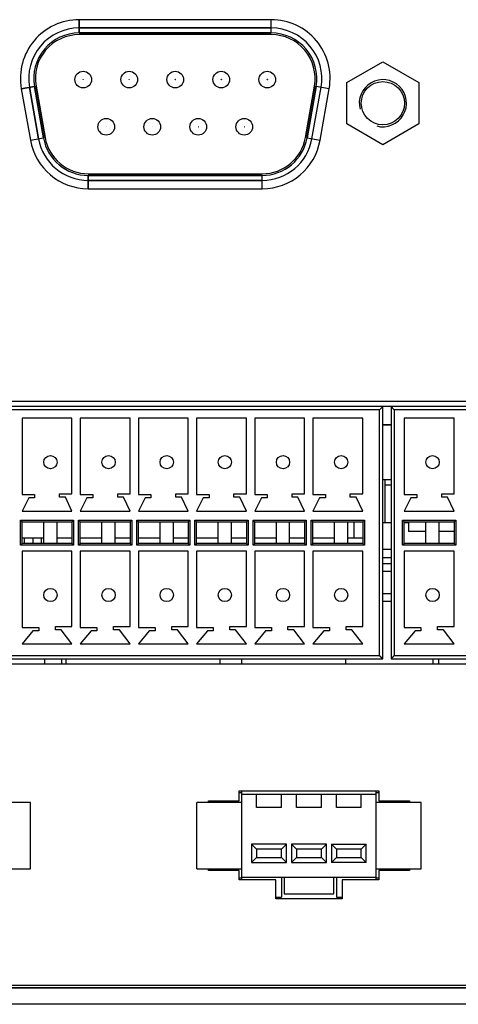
# Model space of a CAD drawing. Header units: millimetres. Extents: x 0 to 1750, y -1720 to 477.
# Tile 304 of 317: x 743 to 770, y -117 to -58. Entities that reach past the tile are written whole.
import ezdxf

# ---------------------------------------------------------------- set-up
doc = ezdxf.new("R2010")
doc.units = ezdxf.units.MM
doc.header["$LTSCALE"] = 92.51
for name, color, linetype in [('100201501_DXF_CONTINUOUS_LINE', 7, 'CONTINUOUS'), ('1004098_DXF_CONTINUOUS_LINE', 7, 'CONTINUOUS'), ('100600037_DXF_CONTINUOUS_LINE', 7, 'CONTINUOUS'), ('1008_DXF_CONTINUOUS_LINE', 7, 'CONTINUOUS'), ('100900522_DXF_CONTINUOUS_LINE', 7, 'CONTINUOUS'), ('100900615_DXF_CONTINUOUS_LINE', 7, 'CONTINUOUS'), ('101300545_DXF_CONTINUOUS_LINE', 7, 'CONTINUOUS'), ('101305731_14DXF_CONTINUOUS_LINE', 7, 'CONTINUOUS'), ('101305731_DXF_CONTINUOUS_LINE', 7, 'CONTINUOUS'), ('101306627_DXF_CONTINUOUS_LINE', 7, 'CONTINUOUS'), ('DE-11-072043DXF_CONTINUOUS_LINE', 7, 'CONTINUOUS'), ('DE-11-072552DXF_CONTINUOUS_LINE', 7, 'CONTINUOUS'), ('DE-13-001875DXF_CONTINUOUS_LINE', 7, 'CONTINUOUS'), ('DE-19-002068DXF_CONTINUOUS_LINE', 7, 'CONTINUOUS'), ('LIGHTING_CONDXF_CONTINUOUS_LINE', 7, 'CONTINUOUS'), ('MV-22142REV1DXF_CONTINUOUS_LINE', 7, 'CONTINUOUS'), ('MV-23498REV1DXF_CONTINUOUS_LINE', 7, 'CONTINUOUS')]:
    doc.layers.add(name, color=color, linetype=linetype)

msp = doc.modelspace()

# ---------------------------------------------------------------- linework, layer by layer
at = {"layer": '100201501_DXF_CONTINUOUS_LINE'}
for p, q in [((765.457, -85.655), (765.457, -88.255)), ((765.331, -90.355), (765.831, -90.355)), ((765.331, -90.71), (765.831, -90.71)), ((765.331, -91.168), (765.831, -91.168)), ((765.831, -92.543), (765.331, -92.543)), ((765.831, -93.001), (765.331, -93.001)), ((746.004, -96.455), (746.004, -96.755)), ((768.357, -96.455), (768.357, -96.755)), ((768.697, -96.455), (768.697, -96.755))]:
    msp.add_line(p, q, dxfattribs=at)
at = {"layer": '1004098_DXF_CONTINUOUS_LINE'}
for p, q in [((766.887, -88.205), (766.887, -88.774)), ((767.931, -88.774), (766.887, -88.774)), ((769.631, -88.774), (768.731, -88.774))]:
    msp.add_line(p, q, dxfattribs=at)
at = {"layer": '100600037_DXF_CONTINUOUS_LINE'}
msp.add_line((765.457, -85.969), (765.831, -85.969), dxfattribs=at)
at = {"layer": '1008_DXF_CONTINUOUS_LINE'}
msp.add_line((765.831, -82.373), (765.331, -82.373), dxfattribs=at)
at = {"layer": '100900522_DXF_CONTINUOUS_LINE'}
msp.add_line((765.831, -82.347), (765.331, -82.347), dxfattribs=at)
at = {"layer": '100900615_DXF_CONTINUOUS_LINE'}
for p, q in [((746.265, -96.455), (746.265, -96.755)), ((755.519, -96.455), (755.519, -96.755)), ((756.829, -96.455), (756.829, -96.755)), ((763.083, -96.455), (763.083, -96.755))]:
    msp.add_line(p, q, dxfattribs=at)
at = {"layer": '101300545_DXF_CONTINUOUS_LINE'}
for p, q in [((765.331, -81.255), (735.831, -81.255)), ((765.131, -81.455), (736.031, -81.455)), ((765.331, -81.255), (765.131, -81.455)), ((765.131, -96.255), (765.131, -81.455)), ((765.331, -96.455), (765.331, -81.255)), ((765.831, -81.255), (765.831, -96.455)), ((765.831, -81.255), (766.031, -81.455)), ((795.331, -81.255), (765.831, -81.255)), ((766.031, -81.455), (766.031, -96.255)), ((795.131, -81.455), (766.031, -81.455)), ((743.631, -81.955), (743.631, -86.555)), ((746.631, -81.955), (743.631, -81.955)), ((746.631, -86.505), (746.631, -81.955)), ((747.131, -81.955), (747.131, -86.555)), ((750.131, -81.955), (747.131, -81.955)), ((750.131, -86.505), (750.131, -81.955)), ((750.631, -81.955), (750.631, -86.555)), ((753.631, -81.955), (750.631, -81.955)), ((753.631, -86.505), (753.631, -81.955)), ((754.131, -81.955), (754.131, -86.555)), ((757.131, -81.955), (754.131, -81.955)), ((757.131, -86.505), (757.131, -81.955)), ((757.631, -81.955), (757.631, -86.555)), ((760.631, -81.955), (757.631, -81.955)), ((760.631, -86.505), (760.631, -81.955)), ((761.131, -81.955), (761.131, -86.555)), ((764.131, -81.955), (761.131, -81.955)), ((764.131, -86.505), (764.131, -81.955)), ((766.631, -81.955), (766.631, -86.555)), ((769.631, -81.955), (766.631, -81.955)), ((769.631, -86.505), (769.631, -81.955)), ((743.631, -86.555), (744.381, -86.555)), ((744.381, -86.555), (744.381, -86.755)), ((745.881, -86.705), (745.881, -86.505)), ((745.881, -86.505), (746.631, -86.505)), ((747.131, -86.555), (747.881, -86.555)), ((747.881, -86.555), (747.881, -86.755)), ((749.381, -86.705), (749.381, -86.505)), ((749.381, -86.505), (750.131, -86.505)), ((750.631, -86.555), (751.381, -86.555)), ((751.381, -86.555), (751.381, -86.755)), ((752.881, -86.705), (752.881, -86.505)), ((752.881, -86.505), (753.631, -86.505)), ((754.131, -86.555), (754.881, -86.555)), ((754.881, -86.555), (754.881, -86.755)), ((756.381, -86.705), (756.381, -86.505)), ((756.381, -86.505), (757.131, -86.505)), ((757.631, -86.555), (758.381, -86.555)), ((758.381, -86.555), (758.381, -86.755)), ((759.881, -86.705), (759.881, -86.505)), ((759.881, -86.505), (760.631, -86.505)), ((761.131, -86.555), (761.881, -86.555)), ((761.881, -86.555), (761.881, -86.755)), ((763.381, -86.705), (763.381, -86.505)), ((763.381, -86.505), (764.131, -86.505)), ((766.631, -86.555), (767.381, -86.555)), ((767.381, -86.555), (767.381, -86.755)), ((768.881, -86.705), (768.881, -86.505)), ((768.881, -86.505), (769.631, -86.505)), ((744.031, -86.755), (743.631, -87.555)), ((744.381, -86.755), (744.031, -86.755)), ((746.231, -86.705), (745.881, -86.705)), ((746.631, -87.555), (746.231, -86.705)), ((747.531, -86.755), (747.131, -87.555)), ((747.881, -86.755), (747.531, -86.755)), ((749.731, -86.705), (749.381, -86.705)), ((750.131, -87.555), (749.731, -86.705)), ((751.031, -86.755), (750.631, -87.555)), ((751.381, -86.755), (751.031, -86.755)), ((753.231, -86.705), (752.881, -86.705)), ((753.631, -87.555), (753.231, -86.705)), ((754.531, -86.755), (754.131, -87.555)), ((754.881, -86.755), (754.531, -86.755)), ((756.731, -86.705), (756.381, -86.705)), ((757.131, -87.555), (756.731, -86.705)), ((758.031, -86.755), (757.631, -87.555)), ((758.381, -86.755), (758.031, -86.755)), ((760.231, -86.705), (759.881, -86.705)), ((760.631, -87.555), (760.231, -86.705)), ((761.531, -86.755), (761.131, -87.555)), ((761.881, -86.755), (761.531, -86.755)), ((763.731, -86.705), (763.381, -86.705)), ((764.131, -87.555), (763.731, -86.705)), ((767.031, -86.755), (766.631, -87.555)), ((767.381, -86.755), (767.031, -86.755)), ((769.231, -86.705), (768.881, -86.705)), ((769.631, -87.555), (769.231, -86.705)), ((743.631, -87.555), (746.631, -87.555)), ((747.131, -87.555), (750.131, -87.555)), ((750.631, -87.555), (753.631, -87.555)), ((754.131, -87.555), (757.131, -87.555)), ((757.631, -87.555), (760.631, -87.555)), ((761.131, -87.555), (764.131, -87.555)), ((766.631, -87.555), (769.631, -87.555)), ((743.531, -89.605), (743.531, -88.105)), ((743.631, -88.205), (743.531, -88.105)), ((743.531, -88.105), (746.731, -88.105)), ((743.631, -89.505), (743.631, -88.205)), ((743.631, -88.205), (746.631, -88.205)), ((744.931, -89.505), (744.931, -88.205)), ((745.731, -89.505), (745.731, -88.205)), ((746.631, -88.205), (746.731, -88.105)), ((746.631, -88.205), (746.631, -89.505)), ((746.731, -88.105), (746.731, -89.605)), ((747.031, -89.605), (747.031, -88.105)), ((747.131, -88.205), (747.031, -88.105)), ((747.031, -88.105), (750.231, -88.105)), ((747.131, -89.505), (747.131, -88.205)), ((747.131, -88.205), (750.131, -88.205)), ((748.431, -89.505), (748.431, -88.205)), ((749.231, -89.505), (749.231, -88.205)), ((750.131, -88.205), (750.231, -88.105)), ((750.131, -88.205), (750.131, -89.505)), ((750.231, -88.105), (750.231, -89.605)), ((750.531, -89.605), (750.531, -88.105)), ((750.631, -88.205), (750.531, -88.105)), ((750.531, -88.105), (753.731, -88.105)), ((750.631, -89.505), (750.631, -88.205)), ((750.631, -88.205), (753.631, -88.205)), ((751.931, -89.505), (751.931, -88.205)), ((752.731, -89.505), (752.731, -88.205)), ((753.631, -88.205), (753.731, -88.105)), ((753.631, -88.205), (753.631, -89.505)), ((753.731, -88.105), (753.731, -89.605)), ((754.031, -89.605), (754.031, -88.105)), ((754.131, -88.205), (754.031, -88.105)), ((754.031, -88.105), (757.231, -88.105)), ((754.131, -89.505), (754.131, -88.205)), ((754.131, -88.205), (757.131, -88.205)), ((755.431, -89.505), (755.431, -88.205)), ((756.231, -89.505), (756.231, -88.205)), ((757.131, -88.205), (757.231, -88.105)), ((757.131, -88.205), (757.131, -89.505)), ((757.231, -88.105), (757.231, -89.605)), ((757.531, -89.605), (757.531, -88.105)), ((757.631, -88.205), (757.531, -88.105)), ((757.531, -88.105), (760.731, -88.105)), ((757.631, -89.505), (757.631, -88.205)), ((757.631, -88.205), (760.631, -88.205)), ((758.931, -89.505), (758.931, -88.205)), ((759.731, -89.505), (759.731, -88.205)), ((760.631, -88.205), (760.731, -88.105)), ((760.631, -88.205), (760.631, -89.505)), ((760.731, -88.105), (760.731, -89.605)), ((761.031, -89.605), (761.031, -88.105)), ((761.131, -88.205), (761.031, -88.105)), ((761.031, -88.105), (764.231, -88.105)), ((761.131, -89.505), (761.131, -88.205)), ((761.131, -88.205), (764.131, -88.205)), ((762.431, -89.505), (762.431, -88.205)), ((763.231, -89.505), (763.231, -88.205)), ((764.131, -88.205), (764.231, -88.105)), ((764.131, -88.205), (764.131, -89.505)), ((764.231, -88.105), (764.231, -89.605)), ((766.531, -89.605), (766.531, -88.105)), ((766.631, -88.205), (766.531, -88.105)), ((766.531, -88.105), (769.731, -88.105)), ((766.631, -89.505), (766.631, -88.205)), ((766.631, -88.205), (769.631, -88.205)), ((767.931, -89.505), (767.931, -88.205)), ((768.731, -89.505), (768.731, -88.205)), ((769.631, -88.205), (769.731, -88.105)), ((769.631, -88.205), (769.631, -89.505)), ((769.731, -88.105), (769.731, -89.605)), ((743.631, -89.505), (743.531, -89.605)), ((746.631, -89.505), (743.631, -89.505)), ((746.631, -89.505), (746.731, -89.605)), ((747.131, -89.505), (747.031, -89.605)), ((750.131, -89.505), (747.131, -89.505)), ((750.131, -89.505), (750.231, -89.605)), ((750.631, -89.505), (750.531, -89.605)), ((753.631, -89.505), (750.631, -89.505)), ((753.631, -89.505), (753.731, -89.605)), ((754.131, -89.505), (754.031, -89.605)), ((757.131, -89.505), (754.131, -89.505)), ((757.131, -89.505), (757.231, -89.605)), ((757.631, -89.505), (757.531, -89.605)), ((760.631, -89.505), (757.631, -89.505)), ((760.631, -89.505), (760.731, -89.605)), ((761.131, -89.505), (761.031, -89.605)), ((764.131, -89.505), (761.131, -89.505)), ((764.131, -89.505), (764.231, -89.605)), ((766.631, -89.505), (766.531, -89.605)), ((769.631, -89.505), (766.631, -89.505)), ((769.631, -89.505), (769.731, -89.605)), ((746.731, -89.605), (743.531, -89.605)), ((743.631, -89.955), (743.631, -94.555)), ((746.631, -89.955), (743.631, -89.955)), ((746.631, -94.505), (746.631, -89.955)), ((750.231, -89.605), (747.031, -89.605)), ((747.131, -89.955), (747.131, -94.555)), ((750.131, -89.955), (747.131, -89.955)), ((750.131, -94.505), (750.131, -89.955)), ((753.731, -89.605), (750.531, -89.605)), ((750.631, -89.955), (750.631, -94.555)), ((753.631, -89.955), (750.631, -89.955)), ((753.631, -94.505), (753.631, -89.955)), ((757.231, -89.605), (754.031, -89.605)), ((754.131, -89.955), (754.131, -94.555)), ((757.131, -89.955), (754.131, -89.955)), ((757.131, -94.505), (757.131, -89.955)), ((760.731, -89.605), (757.531, -89.605)), ((757.631, -89.955), (757.631, -94.555)), ((760.631, -89.955), (757.631, -89.955)), ((760.631, -94.505), (760.631, -89.955)), ((764.231, -89.605), (761.031, -89.605)), ((761.131, -89.955), (761.131, -94.555)), ((764.131, -89.955), (761.131, -89.955)), ((764.131, -94.505), (764.131, -89.955)), ((769.731, -89.605), (766.531, -89.605)), ((766.631, -89.955), (766.631, -94.555)), ((769.631, -89.955), (766.631, -89.955)), ((769.631, -94.505), (769.631, -89.955)), ((743.631, -94.555), (744.631, -94.555)), ((744.281, -94.755), (743.631, -95.555)), ((744.631, -94.755), (744.281, -94.755)), ((744.631, -94.555), (744.631, -94.755)), ((745.631, -94.705), (745.631, -94.505)), ((745.631, -94.505), (746.631, -94.505)), ((745.981, -94.705), (745.631, -94.705)), ((746.631, -95.555), (745.981, -94.705)), ((747.131, -94.555), (748.131, -94.555)), ((747.781, -94.755), (747.131, -95.555)), ((748.131, -94.755), (747.781, -94.755)), ((748.131, -94.555), (748.131, -94.755)), ((749.131, -94.705), (749.131, -94.505)), ((749.131, -94.505), (750.131, -94.505)), ((749.481, -94.705), (749.131, -94.705)), ((750.131, -95.555), (749.481, -94.705)), ((750.631, -94.555), (751.631, -94.555)), ((751.281, -94.755), (750.631, -95.555)), ((751.631, -94.755), (751.281, -94.755)), ((751.631, -94.555), (751.631, -94.755)), ((752.631, -94.705), (752.631, -94.505)), ((752.631, -94.505), (753.631, -94.505)), ((752.981, -94.705), (752.631, -94.705)), ((753.631, -95.555), (752.981, -94.705)), ((754.131, -94.555), (755.131, -94.555)), ((754.781, -94.755), (754.131, -95.555)), ((755.131, -94.755), (754.781, -94.755)), ((755.131, -94.555), (755.131, -94.755)), ((756.131, -94.705), (756.131, -94.505)), ((756.131, -94.505), (757.131, -94.505)), ((756.481, -94.705), (756.131, -94.705)), ((757.131, -95.555), (756.481, -94.705)), ((757.631, -94.555), (758.631, -94.555)), ((758.281, -94.755), (757.631, -95.555)), ((758.631, -94.755), (758.281, -94.755)), ((758.631, -94.555), (758.631, -94.755)), ((759.631, -94.705), (759.631, -94.505)), ((759.631, -94.505), (760.631, -94.505)), ((759.981, -94.705), (759.631, -94.705)), ((760.631, -95.555), (759.981, -94.705)), ((761.131, -94.555), (762.131, -94.555)), ((761.781, -94.755), (761.131, -95.555)), ((762.131, -94.755), (761.781, -94.755)), ((762.131, -94.555), (762.131, -94.755)), ((763.131, -94.705), (763.131, -94.505)), ((763.131, -94.505), (764.131, -94.505)), ((763.481, -94.705), (763.131, -94.705)), ((764.131, -95.555), (763.481, -94.705)), ((766.631, -94.555), (767.631, -94.555)), ((767.281, -94.755), (766.631, -95.555)), ((767.631, -94.755), (767.281, -94.755)), ((767.631, -94.555), (767.631, -94.755)), ((768.631, -94.705), (768.631, -94.505)), ((768.631, -94.505), (769.631, -94.505)), ((768.981, -94.705), (768.631, -94.705)), ((769.631, -95.555), (768.981, -94.705)), ((743.631, -95.555), (746.631, -95.555)), ((747.131, -95.555), (750.131, -95.555)), ((750.631, -95.555), (753.631, -95.555)), ((754.131, -95.555), (757.131, -95.555)), ((757.631, -95.555), (760.631, -95.555)), ((761.131, -95.555), (764.131, -95.555)), ((766.631, -95.555), (769.631, -95.555)), ((735.831, -96.455), (765.331, -96.455)), ((736.031, -96.255), (765.131, -96.255)), ((765.331, -96.455), (765.131, -96.255)), ((765.831, -96.455), (766.031, -96.255)), ((765.831, -96.455), (795.331, -96.455)), ((766.031, -96.255), (795.131, -96.255))]:
    msp.add_line(p, q, dxfattribs=at)
for points in [[(765.196, -81.39), (765.174, -81.411), (765.152, -81.433), (765.131, -81.455)], [(765.259, -81.327), (765.238, -81.347), (765.218, -81.368)], [(765.331, -81.255), (765.328, -81.26), (765.32, -81.267), (765.308, -81.277), (765.294, -81.292), (765.277, -81.309)], [(765.831, -81.255), (765.835, -81.258), (765.842, -81.266), (765.853, -81.277), (765.867, -81.292), (765.884, -81.309)], [(765.903, -81.327), (765.923, -81.347), (765.944, -81.368)], [(765.965, -81.39), (765.987, -81.412), (766.008, -81.434), (766.031, -81.455)], [(743.574, -88.149), (743.56, -88.135), (743.545, -88.12), (743.531, -88.105)], [(743.631, -88.205), (743.628, -88.201), (743.622, -88.195), (743.612, -88.187), (743.601, -88.176), (743.588, -88.163)], [(746.631, -88.205), (746.635, -88.203), (746.641, -88.196), (746.649, -88.187), (746.66, -88.175), (746.673, -88.163)], [(746.687, -88.149), (746.701, -88.134), (746.716, -88.12), (746.731, -88.105)], [(747.074, -88.149), (747.06, -88.135), (747.045, -88.12), (747.031, -88.105)], [(747.131, -88.205), (747.128, -88.201), (747.122, -88.195), (747.112, -88.187), (747.101, -88.176), (747.088, -88.163)], [(750.131, -88.205), (750.135, -88.203), (750.141, -88.196), (750.149, -88.187), (750.16, -88.175), (750.173, -88.163)], [(750.187, -88.149), (750.201, -88.134), (750.216, -88.12), (750.231, -88.105)], [(750.574, -88.149), (750.56, -88.135), (750.545, -88.12), (750.531, -88.105)], [(750.631, -88.205), (750.628, -88.201), (750.622, -88.195), (750.612, -88.187), (750.601, -88.176), (750.588, -88.163)], [(753.631, -88.205), (753.635, -88.203), (753.641, -88.196), (753.649, -88.187), (753.66, -88.175), (753.673, -88.163)], [(753.687, -88.149), (753.701, -88.134), (753.716, -88.12), (753.731, -88.105)], [(754.074, -88.149), (754.06, -88.135), (754.045, -88.12), (754.031, -88.105)], [(754.131, -88.205), (754.128, -88.201), (754.122, -88.195), (754.112, -88.187), (754.101, -88.176), (754.088, -88.163)], [(757.131, -88.205), (757.135, -88.203), (757.141, -88.196), (757.149, -88.187), (757.16, -88.175), (757.173, -88.163)], [(757.187, -88.149), (757.201, -88.134), (757.216, -88.12), (757.231, -88.105)], [(757.574, -88.149), (757.56, -88.135), (757.545, -88.12), (757.531, -88.105)], [(757.631, -88.205), (757.628, -88.201), (757.622, -88.195), (757.612, -88.187), (757.601, -88.176), (757.588, -88.163)], [(760.631, -88.205), (760.635, -88.203), (760.641, -88.196), (760.649, -88.187), (760.66, -88.175), (760.673, -88.163)], [(760.687, -88.149), (760.701, -88.134), (760.716, -88.12), (760.731, -88.105)], [(761.074, -88.149), (761.06, -88.135), (761.045, -88.12), (761.031, -88.105)], [(761.131, -88.205), (761.128, -88.201), (761.122, -88.195), (761.112, -88.187), (761.101, -88.176), (761.088, -88.163)], [(764.131, -88.205), (764.135, -88.203), (764.141, -88.196), (764.149, -88.187), (764.16, -88.175), (764.173, -88.163)], [(764.187, -88.149), (764.201, -88.134), (764.216, -88.12), (764.231, -88.105)], [(766.574, -88.149), (766.56, -88.135), (766.545, -88.12), (766.531, -88.105)], [(766.631, -88.205), (766.628, -88.201), (766.622, -88.195), (766.612, -88.187), (766.601, -88.176), (766.588, -88.163)], [(769.631, -88.205), (769.635, -88.203), (769.641, -88.196), (769.649, -88.187), (769.66, -88.175), (769.673, -88.163)], [(769.687, -88.149), (769.701, -88.134), (769.716, -88.12), (769.731, -88.105)], [(743.631, -89.505), (743.627, -89.508), (743.621, -89.514), (743.612, -89.524), (743.601, -89.535), (743.588, -89.548)], [(746.631, -89.505), (746.633, -89.509), (746.639, -89.515), (746.649, -89.524), (746.661, -89.535), (746.673, -89.548)], [(747.131, -89.505), (747.127, -89.508), (747.121, -89.514), (747.112, -89.524), (747.101, -89.535), (747.088, -89.548)], [(750.131, -89.505), (750.133, -89.509), (750.139, -89.515), (750.149, -89.524), (750.161, -89.535), (750.173, -89.548)], [(750.631, -89.505), (750.627, -89.508), (750.621, -89.514), (750.612, -89.524), (750.601, -89.535), (750.588, -89.548)], [(753.631, -89.505), (753.633, -89.509), (753.639, -89.515), (753.649, -89.524), (753.661, -89.535), (753.673, -89.548)], [(754.131, -89.505), (754.127, -89.508), (754.121, -89.514), (754.112, -89.524), (754.101, -89.535), (754.088, -89.548)], [(757.131, -89.505), (757.133, -89.509), (757.139, -89.515), (757.149, -89.524), (757.161, -89.535), (757.173, -89.548)], [(757.631, -89.505), (757.627, -89.508), (757.621, -89.514), (757.612, -89.524), (757.601, -89.535), (757.588, -89.548)], [(760.631, -89.505), (760.633, -89.509), (760.639, -89.515), (760.649, -89.524), (760.661, -89.535), (760.673, -89.548)], [(761.131, -89.505), (761.127, -89.508), (761.121, -89.514), (761.112, -89.524), (761.101, -89.535), (761.088, -89.548)], [(764.131, -89.505), (764.133, -89.509), (764.139, -89.515), (764.149, -89.524), (764.161, -89.535), (764.173, -89.548)], [(766.631, -89.505), (766.627, -89.508), (766.621, -89.514), (766.612, -89.524), (766.601, -89.535), (766.588, -89.548)], [(769.631, -89.505), (769.633, -89.509), (769.639, -89.515), (769.649, -89.524), (769.661, -89.535), (769.673, -89.548)], [(743.574, -89.562), (743.56, -89.576), (743.546, -89.591), (743.531, -89.605)], [(746.687, -89.562), (746.702, -89.576), (746.716, -89.59), (746.731, -89.605)], [(747.074, -89.562), (747.06, -89.576), (747.046, -89.591), (747.031, -89.605)], [(750.187, -89.562), (750.202, -89.576), (750.216, -89.59), (750.231, -89.605)], [(750.574, -89.562), (750.56, -89.576), (750.546, -89.591), (750.531, -89.605)], [(753.687, -89.562), (753.702, -89.576), (753.716, -89.59), (753.731, -89.605)], [(754.074, -89.562), (754.06, -89.576), (754.046, -89.591), (754.031, -89.605)], [(757.187, -89.562), (757.202, -89.576), (757.216, -89.59), (757.231, -89.605)], [(757.574, -89.562), (757.56, -89.576), (757.546, -89.591), (757.531, -89.605)], [(760.687, -89.562), (760.702, -89.576), (760.716, -89.59), (760.731, -89.605)], [(761.074, -89.562), (761.06, -89.576), (761.046, -89.591), (761.031, -89.605)], [(764.187, -89.562), (764.202, -89.576), (764.216, -89.59), (764.231, -89.605)], [(766.574, -89.562), (766.56, -89.576), (766.546, -89.591), (766.531, -89.605)], [(769.687, -89.562), (769.702, -89.576), (769.716, -89.59), (769.731, -89.605)], [(765.196, -96.321), (765.175, -96.299), (765.153, -96.277), (765.131, -96.255)], [(765.259, -96.383), (765.239, -96.363), (765.218, -96.342)], [(765.331, -96.455), (765.326, -96.452), (765.319, -96.445), (765.308, -96.433), (765.294, -96.418), (765.277, -96.402)], [(765.831, -96.455), (765.833, -96.451), (765.841, -96.444), (765.853, -96.433), (765.867, -96.419), (765.884, -96.402)], [(765.903, -96.383), (765.923, -96.363), (765.944, -96.342)], [(765.965, -96.321), (765.987, -96.299), (766.009, -96.277), (766.031, -96.255)]]:
    msp.add_lwpolyline(points, dxfattribs=at)
for centre in [(745.331, -84.605), (748.831, -84.605), (752.331, -84.605), (755.831, -84.605), (759.331, -84.605), (762.831, -84.605), (768.331, -84.605), (745.331, -92.605), (748.831, -92.605), (752.331, -92.605), (755.831, -92.605), (759.331, -92.605), (762.831, -92.605), (768.331, -92.605)]:
    msp.add_circle(centre, 0.4, dxfattribs=at)
at = {"layer": '101305731_14DXF_CONTINUOUS_LINE'}
for p, q in [((747.066, -57.955), (747.066, -58.755)), ((758.626, -58.755), (758.626, -57.955)), ((747.066, -58.455), (758.626, -58.455)), ((758.626, -58.755), (747.066, -58.755)), ((758.626, -58.855), (747.066, -58.855)), ((747.302, -61.562), (747.303, -61.561)), ((747.306, -61.56), (747.308, -61.561)), ((747.309, -61.569), (747.308, -61.57)), ((747.31, -61.568), (747.309, -61.569)), ((747.311, -61.565), (747.31, -61.568)), ((750.072, -61.562), (750.073, -61.561)), ((750.076, -61.56), (750.078, -61.561)), ((750.079, -61.569), (750.078, -61.57)), ((750.08, -61.568), (750.079, -61.569)), ((750.081, -61.565), (750.08, -61.568)), ((752.842, -61.562), (752.843, -61.561)), ((752.846, -61.56), (752.848, -61.561)), ((752.849, -61.569), (752.848, -61.57)), ((752.85, -61.568), (752.849, -61.569)), ((752.851, -61.565), (752.85, -61.568)), ((755.612, -61.562), (755.613, -61.561)), ((755.616, -61.56), (755.618, -61.561)), ((755.619, -61.569), (755.618, -61.57)), ((755.62, -61.568), (755.619, -61.569)), ((755.621, -61.565), (755.62, -61.568)), ((758.382, -61.562), (758.383, -61.561)), ((758.386, -61.56), (758.388, -61.561)), ((758.389, -61.569), (758.388, -61.57)), ((758.39, -61.568), (758.389, -61.569)), ((758.391, -61.565), (758.39, -61.568)), ((744.367, -61.971), (743.579, -62.11)), ((744.618, -65.123), (744.072, -62.023)), ((744.914, -65.071), (744.367, -61.971)), ((744.466, -61.954), (745.012, -65.054)), ((760.679, -65.054), (761.225, -61.954)), ((761.324, -61.971), (760.777, -65.071)), ((761.073, -65.123), (761.619, -62.023)), ((762.112, -62.11), (761.324, -61.971)), ((748.687, -64.402), (748.688, -64.401)), ((748.691, -64.4), (748.693, -64.401)), ((748.694, -64.409), (748.693, -64.41)), ((748.695, -64.408), (748.694, -64.409)), ((748.696, -64.405), (748.695, -64.408)), ((751.457, -64.402), (751.458, -64.401)), ((751.461, -64.4), (751.463, -64.401)), ((751.464, -64.409), (751.463, -64.41)), ((751.465, -64.408), (751.464, -64.409)), ((751.466, -64.405), (751.465, -64.408)), ((754.227, -64.402), (754.228, -64.401)), ((754.231, -64.4), (754.233, -64.401)), ((754.234, -64.409), (754.233, -64.41)), ((754.235, -64.408), (754.234, -64.409)), ((754.236, -64.405), (754.235, -64.408)), ((756.997, -64.402), (756.998, -64.401)), ((757.001, -64.4), (757.003, -64.401)), ((757.004, -64.409), (757.003, -64.41)), ((757.005, -64.408), (757.004, -64.409)), ((757.006, -64.405), (757.005, -64.408)), ((744.126, -65.21), (744.914, -65.071)), ((760.777, -65.071), (761.565, -65.21)), ((747.612, -67.235), (758.079, -67.235)), ((747.612, -67.335), (747.612, -68.135)), ((747.612, -67.335), (758.079, -67.335)), ((758.079, -68.135), (758.079, -67.335)), ((758.079, -67.635), (747.612, -67.635))]:
    msp.add_line(p, q, dxfattribs=at)
for centre in [(747.306, -61.565), (750.076, -61.565), (752.846, -61.565), (755.616, -61.565), (758.386, -61.565), (748.691, -64.405), (751.461, -64.405), (754.231, -64.405), (757.001, -64.405)]:
    msp.add_circle(centre, 0.5, dxfattribs=at)
for centre, radius, start, end in [((747.066, -61.495), 3.04, 90, 190), ((758.626, -61.495), 3.04, 350, 90), ((747.066, -61.495), 2.74, 90, 190), ((747.066, -61.495), 2.64, 90, 190), ((758.626, -61.495), 2.74, 350, 90), ((758.626, -61.495), 2.64, 350, 90), ((747.612, -64.595), 3.04, 190, 270), ((747.612, -64.595), 2.74, 190, 270), ((747.612, -64.595), 2.64, 190, 270), ((758.079, -64.595), 2.64, 270, 350), ((758.079, -64.595), 2.74, 270, 350), ((758.079, -64.595), 3.04, 270, 350)]:
    msp.add_arc(centre, radius, start, end, dxfattribs=at)
for points in [[(747.301, -61.565), (747.301, -61.564), (747.301, -61.563), (747.302, -61.562)], [(747.303, -61.57), (747.302, -61.569), (747.301, -61.567), (747.301, -61.565)], [(747.303, -61.561), (747.304, -61.56), (747.305, -61.56), (747.306, -61.56)], [(747.308, -61.57), (747.307, -61.57), (747.305, -61.57), (747.303, -61.57)], [(747.308, -61.561), (747.31, -61.562), (747.31, -61.564), (747.311, -61.565)], [(750.071, -61.565), (750.071, -61.564), (750.071, -61.563), (750.072, -61.562)], [(750.073, -61.57), (750.072, -61.569), (750.071, -61.567), (750.071, -61.565)], [(750.073, -61.561), (750.074, -61.56), (750.075, -61.56), (750.076, -61.56)], [(750.078, -61.57), (750.077, -61.57), (750.075, -61.57), (750.073, -61.57)], [(750.078, -61.561), (750.08, -61.562), (750.08, -61.564), (750.081, -61.565)], [(752.841, -61.565), (752.841, -61.564), (752.841, -61.563), (752.842, -61.562)], [(752.843, -61.57), (752.842, -61.569), (752.841, -61.567), (752.841, -61.565)], [(752.843, -61.561), (752.844, -61.56), (752.845, -61.56), (752.846, -61.56)], [(752.848, -61.57), (752.847, -61.57), (752.845, -61.57), (752.843, -61.57)], [(752.848, -61.561), (752.85, -61.562), (752.85, -61.564), (752.851, -61.565)], [(755.611, -61.565), (755.611, -61.564), (755.611, -61.563), (755.612, -61.562)], [(755.613, -61.57), (755.612, -61.569), (755.611, -61.567), (755.611, -61.565)], [(755.613, -61.561), (755.614, -61.56), (755.615, -61.56), (755.616, -61.56)], [(755.618, -61.57), (755.617, -61.57), (755.615, -61.57), (755.613, -61.57)], [(755.618, -61.561), (755.62, -61.562), (755.62, -61.564), (755.621, -61.565)], [(758.381, -61.565), (758.381, -61.564), (758.381, -61.563), (758.382, -61.562)], [(758.383, -61.57), (758.382, -61.569), (758.381, -61.567), (758.381, -61.565)], [(758.383, -61.561), (758.384, -61.56), (758.385, -61.56), (758.386, -61.56)], [(758.388, -61.57), (758.387, -61.57), (758.385, -61.57), (758.383, -61.57)], [(758.388, -61.561), (758.39, -61.562), (758.39, -61.564), (758.391, -61.565)], [(748.686, -64.405), (748.686, -64.404), (748.686, -64.403), (748.687, -64.402)], [(748.688, -64.41), (748.687, -64.409), (748.686, -64.407), (748.686, -64.405)], [(748.688, -64.401), (748.689, -64.4), (748.69, -64.4), (748.691, -64.4)], [(748.693, -64.41), (748.692, -64.41), (748.69, -64.41), (748.688, -64.41)], [(748.693, -64.401), (748.695, -64.402), (748.695, -64.404), (748.696, -64.405)], [(751.456, -64.405), (751.456, -64.404), (751.456, -64.403), (751.457, -64.402)], [(751.458, -64.41), (751.457, -64.409), (751.456, -64.407), (751.456, -64.405)], [(751.458, -64.401), (751.459, -64.4), (751.46, -64.4), (751.461, -64.4)], [(751.463, -64.41), (751.462, -64.41), (751.46, -64.41), (751.458, -64.41)], [(751.463, -64.401), (751.465, -64.402), (751.465, -64.404), (751.466, -64.405)], [(754.226, -64.405), (754.226, -64.404), (754.226, -64.403), (754.227, -64.402)], [(754.228, -64.41), (754.227, -64.409), (754.226, -64.407), (754.226, -64.405)], [(754.228, -64.401), (754.229, -64.4), (754.23, -64.4), (754.231, -64.4)], [(754.233, -64.41), (754.232, -64.41), (754.23, -64.41), (754.228, -64.41)], [(754.233, -64.401), (754.235, -64.402), (754.235, -64.404), (754.236, -64.405)], [(756.996, -64.405), (756.996, -64.404), (756.996, -64.403), (756.997, -64.402)], [(756.998, -64.41), (756.997, -64.409), (756.996, -64.407), (756.996, -64.405)], [(756.998, -64.401), (756.999, -64.4), (757, -64.4), (757.001, -64.4)], [(757.003, -64.41), (757.002, -64.41), (757, -64.41), (756.998, -64.41)], [(757.003, -64.401), (757.005, -64.402), (757.005, -64.404), (757.006, -64.405)]]:
    msp.add_open_spline(points, degree=3, dxfattribs=at)
at = {"layer": '101305731_DXF_CONTINUOUS_LINE'}
for p, q in [((747.066, -58.755), (747.066, -57.955)), ((758.626, -58.755), (758.626, -57.955)), ((758.626, -58.455), (747.066, -58.455)), ((747.066, -58.755), (758.626, -58.755)), ((758.626, -58.855), (747.066, -58.855)), ((743.579, -62.11), (744.367, -61.971)), ((744.072, -62.023), (744.618, -65.123)), ((744.367, -61.971), (744.914, -65.071)), ((745.012, -65.054), (744.466, -61.954)), ((761.225, -61.954), (760.679, -65.054)), ((760.777, -65.071), (761.324, -61.971)), ((761.073, -65.123), (761.619, -62.023)), ((762.112, -62.11), (761.324, -61.971)), ((744.126, -65.21), (744.914, -65.071)), ((760.777, -65.071), (761.565, -65.21)), ((747.612, -67.235), (758.079, -67.235)), ((747.612, -68.135), (747.612, -67.335)), ((758.079, -67.335), (747.612, -67.335)), ((758.079, -68.135), (758.079, -67.335)), ((747.612, -67.635), (758.079, -67.635))]:
    msp.add_line(p, q, dxfattribs=at)
for centre in [(747.306, -61.565), (750.076, -61.565), (752.846, -61.565), (755.616, -61.565), (758.386, -61.565), (748.691, -64.405), (751.461, -64.405), (754.231, -64.405), (757.001, -64.405)]:
    msp.add_circle(centre, 0.5, dxfattribs=at)
for centre, radius, start, end in [((747.066, -61.495), 3.04, 90, 190), ((758.626, -61.495), 3.04, 350, 90), ((747.066, -61.495), 2.74, 90, 190), ((747.066, -61.495), 2.64, 90, 190), ((758.626, -61.495), 2.74, 350, 90), ((758.626, -61.495), 2.64, 350, 90), ((747.612, -64.595), 3.04, 190, 270), ((747.612, -64.595), 2.74, 190, 270), ((747.612, -64.595), 2.64, 190, 270), ((758.079, -64.595), 2.64, 270, 350), ((758.079, -64.595), 2.74, 270, 350), ((758.079, -64.595), 3.04, 270, 350)]:
    msp.add_arc(centre, radius, start, end, dxfattribs=at)
for points in [[(747.311, -61.565), (747.31, -61.562), (747.301, -61.562), (747.301, -61.565)], [(747.301, -61.565), (747.301, -61.569), (747.31, -61.569), (747.311, -61.565)], [(750.081, -61.565), (750.08, -61.562), (750.071, -61.562), (750.071, -61.565)], [(750.071, -61.565), (750.071, -61.569), (750.08, -61.569), (750.081, -61.565)], [(752.851, -61.565), (752.85, -61.562), (752.841, -61.562), (752.841, -61.565)], [(752.841, -61.565), (752.841, -61.569), (752.85, -61.569), (752.851, -61.565)], [(755.621, -61.565), (755.62, -61.562), (755.611, -61.562), (755.611, -61.565)], [(755.611, -61.565), (755.611, -61.569), (755.62, -61.569), (755.621, -61.565)], [(758.391, -61.565), (758.39, -61.562), (758.381, -61.562), (758.381, -61.565)], [(758.381, -61.565), (758.381, -61.569), (758.39, -61.569), (758.391, -61.565)], [(748.696, -64.405), (748.695, -64.402), (748.686, -64.402), (748.686, -64.405)], [(748.686, -64.405), (748.686, -64.409), (748.695, -64.409), (748.696, -64.405)], [(751.466, -64.405), (751.465, -64.402), (751.456, -64.402), (751.456, -64.405)], [(751.456, -64.405), (751.456, -64.409), (751.465, -64.409), (751.466, -64.405)], [(754.236, -64.405), (754.235, -64.402), (754.226, -64.402), (754.226, -64.405)], [(754.226, -64.405), (754.226, -64.409), (754.235, -64.409), (754.236, -64.405)], [(757.006, -64.405), (757.005, -64.402), (756.996, -64.402), (756.996, -64.405)], [(756.996, -64.405), (756.996, -64.409), (757.005, -64.409), (757.006, -64.405)]]:
    msp.add_open_spline(points, degree=3, dxfattribs=at)
at = {"layer": '101306627_DXF_CONTINUOUS_LINE'}
for p, q in [((765.331, -85.655), (765.831, -85.655)), ((763.602, -88.205), (763.602, -89.155)), ((743.631, -89.155), (744.931, -89.155)), ((745.731, -89.155), (746.631, -89.155)), ((747.131, -89.155), (748.431, -89.155)), ((749.231, -89.155), (750.131, -89.155)), ((750.631, -89.155), (751.931, -89.155)), ((752.731, -89.155), (753.631, -89.155)), ((754.131, -89.155), (755.431, -89.155)), ((756.231, -89.155), (757.131, -89.155)), ((757.631, -89.155), (758.931, -89.155)), ((759.731, -89.155), (760.631, -89.155)), ((761.131, -89.155), (762.431, -89.155)), ((763.231, -89.155), (764.131, -89.155))]:
    msp.add_line(p, q, dxfattribs=at)
at = {"layer": 'DE-11-072043DXF_CONTINUOUS_LINE'}
for p, q in [((758.626, -57.955), (747.066, -57.955)), ((743.579, -62.11), (744.126, -65.21)), ((761.565, -65.21), (762.112, -62.11)), ((747.612, -68.135), (758.079, -68.135)), ((825.631, -80.955), (735.531, -80.955)), ((735.531, -96.755), (825.631, -96.755)), ((756.693, -105.005), (756.693, -104.405)), ((756.693, -104.405), (765.093, -104.405)), ((765.093, -104.405), (765.093, -105.005)), ((754.843, -105.105), (754.843, -105.005)), ((754.843, -105.005), (756.693, -105.005)), ((765.093, -105.005), (766.943, -105.005)), ((766.943, -105.005), (766.943, -105.105)), ((754.843, -109.205), (754.843, -109.105)), ((766.943, -109.105), (766.943, -109.205)), ((756.693, -109.205), (754.843, -109.205)), ((756.693, -109.755), (756.693, -109.205)), ((765.093, -109.205), (765.093, -109.755)), ((766.943, -109.205), (765.093, -109.205)), ((758.893, -109.755), (756.693, -109.755)), ((758.893, -110.905), (758.893, -109.755)), ((762.893, -109.755), (762.893, -110.905)), ((765.093, -109.755), (762.893, -109.755)), ((762.893, -110.905), (758.893, -110.905)), ((628.883, -116.105), (831.883, -116.105))]:
    msp.add_line(p, q, dxfattribs=at)
for centre, start, end in [((747.066, -61.495), 90, 190), ((758.626, -61.495), 350, 90), ((747.612, -64.595), 190, 270), ((758.079, -64.595), 270, 350)]:
    msp.add_arc(centre, 3.54, start, end, dxfattribs=at)
at = {"layer": 'DE-11-072552DXF_CONTINUOUS_LINE'}
msp.add_line((745.001, -96.755), (745.001, -96.455), dxfattribs=at)
at = {"layer": 'DE-13-001875DXF_CONTINUOUS_LINE'}
for p, q in [((831.883, -116.255), (628.883, -116.255)), ((831.883, -116.278), (628.883, -116.278)), ((831.883, -117.255), (628.883, -117.255))]:
    msp.add_line(p, q, dxfattribs=at)
at = {"layer": 'DE-19-002068DXF_CONTINUOUS_LINE'}
for p, q in [((763.176, -61.735), (765.341, -60.485)), ((765.341, -60.485), (767.506, -61.735)), ((763.176, -64.235), (763.176, -61.735)), ((767.506, -61.735), (767.506, -64.235)), ((765.341, -65.485), (763.176, -64.235)), ((767.506, -64.235), (765.341, -65.485))]:
    msp.add_line(p, q, dxfattribs=at)
msp.add_circle((765.341, -62.985), 1.3, dxfattribs=at)
msp.add_arc((765.341, -62.985), 1.42, 255, 195, dxfattribs=at)
at = {"layer": 'LIGHTING_CONDXF_CONTINUOUS_LINE'}
for p, q in [((756.693, -104.505), (756.843, -104.505)), ((756.843, -109.755), (756.843, -104.405)), ((756.843, -104.605), (764.943, -104.605)), ((757.743, -105.405), (757.743, -104.605)), ((759.243, -105.405), (759.243, -104.605)), ((760.143, -105.405), (760.143, -104.605)), ((761.643, -105.405), (761.643, -104.605)), ((762.543, -105.405), (762.543, -104.605)), ((764.043, -105.405), (764.043, -104.605)), ((764.943, -109.755), (764.943, -104.405)), ((764.943, -104.505), (765.093, -104.505)), ((744.143, -105.105), (741.443, -105.105)), ((744.143, -109.105), (744.143, -105.105)), ((754.143, -109.105), (754.143, -105.105)), ((756.843, -105.105), (754.143, -105.105)), ((756.293, -105.105), (756.293, -105.005)), ((759.243, -105.405), (757.743, -105.405)), ((761.643, -105.405), (760.143, -105.405)), ((764.043, -105.405), (762.543, -105.405)), ((767.643, -105.105), (764.943, -105.105)), ((765.493, -105.005), (765.493, -105.105)), ((767.643, -109.105), (767.643, -105.105)), ((757.443, -107.605), (757.443, -108.705)), ((757.443, -107.605), (757.743, -107.905)), ((759.543, -107.605), (757.443, -107.605)), ((757.743, -107.905), (757.743, -108.405)), ((759.243, -107.905), (757.743, -107.905)), ((759.543, -107.605), (759.243, -107.905)), ((759.243, -108.405), (759.243, -107.905)), ((759.543, -108.705), (759.543, -107.605)), ((759.843, -107.605), (759.843, -108.705)), ((759.843, -107.605), (760.143, -107.905)), ((761.943, -107.605), (759.843, -107.605)), ((760.143, -107.905), (760.143, -108.405)), ((761.643, -107.905), (760.143, -107.905)), ((761.943, -107.605), (761.643, -107.905)), ((761.643, -108.405), (761.643, -107.905)), ((761.943, -108.705), (761.943, -107.605)), ((762.243, -107.605), (762.243, -108.705)), ((762.243, -107.605), (762.543, -107.905)), ((762.243, -107.605), (764.343, -107.605)), ((762.543, -107.905), (762.543, -108.405)), ((764.043, -107.905), (762.543, -107.905)), ((764.343, -107.605), (764.043, -107.905)), ((764.043, -108.405), (764.043, -107.905)), ((764.343, -108.705), (764.343, -107.605)), ((757.443, -108.705), (757.743, -108.405)), ((757.743, -108.405), (759.243, -108.405)), ((759.543, -108.705), (759.243, -108.405)), ((759.843, -108.705), (760.143, -108.405)), ((760.143, -108.405), (761.643, -108.405)), ((761.943, -108.705), (761.643, -108.405)), ((762.243, -108.705), (762.543, -108.405)), ((762.543, -108.405), (764.043, -108.405)), ((764.343, -108.705), (764.043, -108.405)), ((741.443, -109.105), (744.143, -109.105)), ((754.143, -109.105), (756.843, -109.105)), ((756.293, -109.205), (756.293, -109.105)), ((757.443, -108.705), (759.543, -108.705)), ((759.843, -108.705), (761.943, -108.705)), ((764.343, -108.705), (762.243, -108.705)), ((764.943, -109.105), (767.643, -109.105)), ((765.493, -109.105), (765.493, -109.205)), ((756.843, -109.655), (756.693, -109.655)), ((756.843, -109.605), (764.943, -109.605)), ((759.243, -109.605), (759.243, -110.805)), ((759.393, -109.605), (759.393, -110.605)), ((762.393, -110.605), (762.393, -109.605)), ((762.543, -109.605), (762.543, -110.805)), ((765.093, -109.655), (764.943, -109.655)), ((758.893, -110.805), (759.243, -110.805)), ((759.393, -110.605), (762.393, -110.605)), ((762.543, -110.805), (762.893, -110.805))]:
    msp.add_line(p, q, dxfattribs=at)
at = {"layer": 'MV-22142REV1DXF_CONTINUOUS_LINE'}
for p, q in [((765.831, -88.255), (765.331, -88.255)), ((766.887, -88.255), (766.631, -88.255)), ((743.757, -89.155), (743.757, -89.505)), ((744.265, -89.155), (744.265, -89.505)), ((744.773, -89.155), (744.773, -89.505)), ((765.831, -89.855), (765.331, -89.855))]:
    msp.add_line(p, q, dxfattribs=at)
at = {"layer": 'MV-23498REV1DXF_CONTINUOUS_LINE'}
msp.add_line((765.831, -81.255), (765.331, -81.255), dxfattribs=at)

doc.saveas('drawing.dxf')
